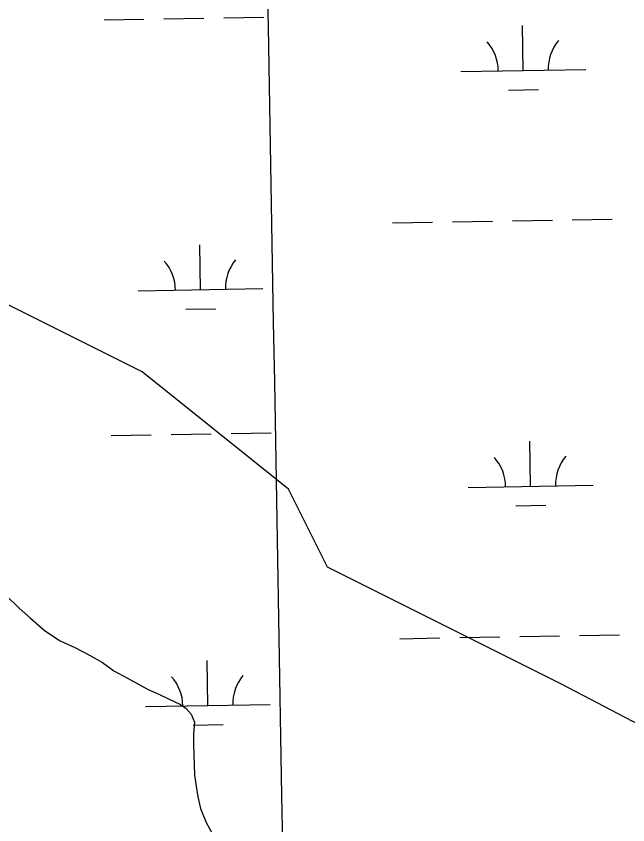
# Model space of a CAD drawing. Extents: x 3903937 to 3942190, y 260677 to 286651.
# Drawn here: x 3918389 to 3918879, y 279623 to 280270 of the extents above; entities that cross this region are included whole.
import ezdxf

# ---------------------------------------------------------------- set-up
doc = ezdxf.new("R2010")
doc.units = 0
for name, color, linetype in [('V-GRID-MAJR', 7, 'Continuous'), ('V-RIVR-EDGE', 7, 'Continuous'), ('V-SITE-VEGE', 7, 'Continuous'), ('V-TOPO-SHOR', 7, 'Continuous'), ('V-WETL-SWMP', 7, 'Continuous')]:
    doc.layers.add(name, color=color, linetype=linetype)

msp = doc.modelspace()

# ---------------------------------------------------------------- linework, layer by layer
at = {"layer": 'V-GRID-MAJR'}
msp.add_spline([(3918836.554, 266203.342), (3918730.829, 272260.192), (3918625.049, 278320.127), (3918519.27, 284380.053), (3918519.216, 284383.145)], degree=3, dxfattribs=at)
at = {"layer": 'V-RIVR-EDGE'}
msp.add_spline([(3921377.285750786, 279062.17132995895), (3921266.2900951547, 279148.8885618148), (3921205.6991503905, 279194.68793929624), (3921163.0357089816, 279223.9314465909), (3921117.4728940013, 279259.00972577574), (3921068.9986971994, 279295.06647106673), (3920989.5065862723, 279356.45285922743), (3920904.191711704, 279419.79617960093), (3920848.4558718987, 279465.0979182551), (3920819.382881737, 279491.3940189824), (3920764.607495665, 279532.32268078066), (3920724.865042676, 279564.47276659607), (3920717.6046004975, 279574.20339053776), (3920711.7842385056, 279577.1315839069), (3920707.9063988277, 279580.0549739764), (3920703.060900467, 279584.4376574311), (3920697.7333740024, 279590.2784334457), (3920694.348369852, 279596.11440616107), (3920679.8094731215, 279608.2911953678), (3920653.6334548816, 279627.7812630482), (3920647.8190970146, 279633.13760930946), (3920617.2904159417, 279659.92294309), (3920603.231145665, 279669.6703785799), (3920586.2604935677, 279680.3962801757), (3920572.190415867, 279685.7730404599), (3920561.5269571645, 279694.05517844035), (3920554.730530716, 279695.04325114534), (3920536.3137943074, 279710.1434304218), (3920503.838988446, 279735.476675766), (3920470.406130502, 279766.1542591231), (3920409.851210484, 279826.52255395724), (3920360.4345723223, 279874.23683477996), (3920304.228712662, 279925.85297177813), (3920246.097142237, 279984.2727401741), (3920184.079326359, 280042.21648459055), (3920087.1813674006, 280134.726459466), (3920077.0023384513, 280142.521766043), (3920067.7957714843, 280150.80030154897), (3920023.21382426, 280189.7612237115), (3919970.3941695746, 280236.0270185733), (3919916.1236272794, 280284.7245688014), (3919868.636302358, 280327.092109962), (3919856.0375262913, 280338.2928347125), (3919841.011798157, 280349.98519416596), (3919835.1926369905, 280353.3990181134), (3919829.3830824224, 280360.697886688), (3919822.116636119, 280368.00035773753), (3919811.450775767, 280375.31123456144), (3919804.660353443, 280378.72746015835), (3919792.5424046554, 280387.98446177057), (3919778.977170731, 280401.1301104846), (3919755.2305062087, 280421.0998046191), (3919718.8754590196, 280448.38517887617), (3919686.8826812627, 280472.260331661), (3919581.7362074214, 280567.70450403), (3919547.8177188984, 280598.38328821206), (3919513.889623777, 280625.1770277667), (3919481.895645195, 280648.5665499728), (3919448.923200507, 280669.04469035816), (3919419.8273946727, 280686.1138100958), (3919392.6801152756, 280705.6062794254), (3919362.1406267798, 280728.02093800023), (3919330.1502506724, 280752.8673519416), (3919280.7168009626, 280793.7828046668), (3919246.787505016, 280820.09091364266), (3919120.7553138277, 280914.1298297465), (3919044.1625764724, 280969.6814460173), (3918969.0303333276, 281026.6863515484), (3918955.4578944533, 281036.9182167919), (3918936.5495233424, 281049.5914440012), (3918911.831597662, 281069.5635397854), (3918858.9891273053, 281106.6023536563), (3918831.8430487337, 281126.5804535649), (3918795.982037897, 281157.26404104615), (3918776.5868353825, 281169.4528385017), (3918764.9509146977, 281177.2517475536), (3918748.964732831, 281193.31718386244), (3918725.697694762, 281210.8575242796), (3918705.3360343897, 281224.99124569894), (3918662.680998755, 281257.63416704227), (3918621.472047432, 281285.9028107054), (3918549.7260092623, 281337.55737409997), (3918525.0068827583, 281357.04383930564), (3918475.5674289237, 281395.53113913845), (3918463.4554842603, 281407.2162936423), (3918446.972864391, 281418.9122555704), (3918411.11065273, 281449.1102124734), (3918340.8287112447, 281503.67495686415), (3918290.908430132, 281544.1059798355), (3918205.122334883, 281613.2780679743), (3918154.721226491, 281655.6528140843), (3918107.7099255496, 281694.13410979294), (3918054.8806642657, 281736.51486002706), (3917982.661003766, 281793.0269300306), (3917905.1066118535, 281852.46599257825), (3917811.0744033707, 281925.5435393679), (3917735.93855775, 281981.091553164), (3917707.8248204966, 282002.5289464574), (3917655.96201707, 282042.9647727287), (3917607.503430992, 282085.334715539), (3917579.8861317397, 282111.14158321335), (3917553.722121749, 282135.48795667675), (3917491.7115108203, 282196.3454845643), (3917440.848788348, 282248.43404306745), (3917425.1093069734, 282263.7838107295)], degree=3, dxfattribs=at)
at = {"layer": 'V-SITE-VEGE'}
for p, q in [((3918490.099, 279984.995), (3918349.645, 280055.256)), ((3918607.145, 279891.311), (3918490.099, 279984.995)), ((3918638.356, 279828.858), (3918607.145, 279891.311)), ((3918825.627, 279735.176), (3918638.356, 279828.858)), ((3918989.49, 279649.301), (3918825.627, 279735.176))]:
    msp.add_line(p, q, dxfattribs=at)
at = {"layer": 'V-TOPO-SHOR'}
for points in [[(3918380.648, 279806.625), (3918391.588, 279796.10000000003), (3918400.575, 279787.906), (3918411.532, 279778.301), (3918423.892, 279770.207), (3918436.061, 279764.489), (3918447.915, 279758.318), (3918458.2430000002, 279752.479), (3918467.483, 279745.889), (3918478.272, 279740.042), (3918494.906, 279730.881), (3918503.886, 279727.056), (3918511.261, 279723.488), (3918520.69, 279718.888), (3918525.313, 279715.67100000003), (3918529.3000000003, 279711.161), (3918531.881, 279704.835)], [(3918531.881, 279704.835), (3918531.039, 279695.328), (3918531.217, 279687.478), (3918531.455, 279678.79), (3918531.549, 279670.564), (3918531.95, 279662.482), (3918533.3310000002, 279653.625), (3918534.561, 279645.072), (3918536.849, 279635.819), (3918541.2320000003, 279624.398), (3918547.23, 279613.865), (3918554.843, 279604.294), (3918563.006, 279595.783), (3918577.856, 279581.525)]]:
    msp.add_lwpolyline(points, dxfattribs=at)
at = {"layer": 'V-WETL-SWMP'}
for p, q in [((3918459.5164991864, 280266.652548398), (3918491.5115432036, 280267.2157165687)), ((3918507.5090652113, 280267.4973006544), (3918539.504109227, 280268.0604688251)), ((3918555.5016312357, 280268.3420529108), (3918587.496675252, 280268.9052210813)), ((3918795.1257622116, 280226.12266056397), (3918794.4921980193, 280262.1170850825)), ((3918745.133505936, 280225.2427102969), (3918845.118018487, 280227.00261083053)), ((3918783.3991909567, 280210.4828623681), (3918807.3954739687, 280210.9052384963)), ((3918690.411439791, 280104.1899083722), (3918722.4064838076, 280104.75307654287)), ((3918738.4040058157, 280105.03466062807), (3918770.3990498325, 280105.5978287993)), ((3918786.39657184, 280105.8794128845), (3918818.391615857, 280106.4425810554)), ((3918834.389137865, 280106.7241651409), (3918866.384181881, 280107.2873333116)), ((3918536.736390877, 280050.73510158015), (3918536.102826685, 280086.72952609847)), ((3918486.7441346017, 280049.8551513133), (3918586.728647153, 280051.615051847)), ((3918525.009819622, 280035.0953033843), (3918549.0061026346, 280035.51767951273)), ((3918465.371248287, 279934.02907126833), (3918497.366292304, 279934.592239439)), ((3918513.363814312, 279934.87382352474), (3918545.3588583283, 279935.43699169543)), ((3918561.356380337, 279935.7185757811), (3918593.3514243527, 279936.28174395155)), ((3918800.9805113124, 279893.49918343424), (3918800.3469471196, 279929.49360795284)), ((3918750.988255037, 279892.6192331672), (3918850.9727675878, 279894.37913370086)), ((3918789.253940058, 279877.85938523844), (3918813.2502230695, 279878.2817613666)), ((3918696.266188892, 279771.56643124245), (3918728.2612329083, 279772.12959941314)), ((3918744.258754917, 279772.4111834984), (3918776.2537989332, 279772.97435166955)), ((3918792.251320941, 279773.2559357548), (3918824.246364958, 279773.8191039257)), ((3918840.243886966, 279774.10068801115), (3918872.238930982, 279774.66385618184)), ((3918542.5911399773, 279718.1116244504), (3918541.957575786, 279754.1060489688)), ((3918492.5988837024, 279717.2316741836), (3918592.5833962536, 279718.9915747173)), ((3918530.864568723, 279702.4718262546), (3918554.8608517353, 279702.89420238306))]:
    msp.add_line(p, q, dxfattribs=at)
for centre, radius, start, end in [((3918739.8830257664, 280225.62516948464), 35.24628790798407, 0.23658072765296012, 41.78023906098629), ((3918850.3517865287, 280227.56961093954), 35.24628790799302, 140.23657772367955, 181.78023605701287), ((3918481.4936544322, 280050.23761050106), 35.24628790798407, 0.23658072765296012, 41.78023906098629), ((3918591.962415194, 280052.1820519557), 35.24628790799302, 140.23657772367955, 181.78023605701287), ((3918856.2065356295, 279894.9461338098), 35.24628790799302, 140.23657772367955, 181.78023605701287), ((3918745.737774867, 279893.0016923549), 35.24628790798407, 0.23658072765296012, 41.78023906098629), ((3918487.348403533, 279717.61413337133), 35.24628790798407, 0.23658072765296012, 41.78023906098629), ((3918597.8171642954, 279719.558574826), 35.24628790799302, 140.23657772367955, 181.78023605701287)]:
    msp.add_arc(centre, radius, start, end, dxfattribs=at)

doc.saveas('drawing.dxf')
